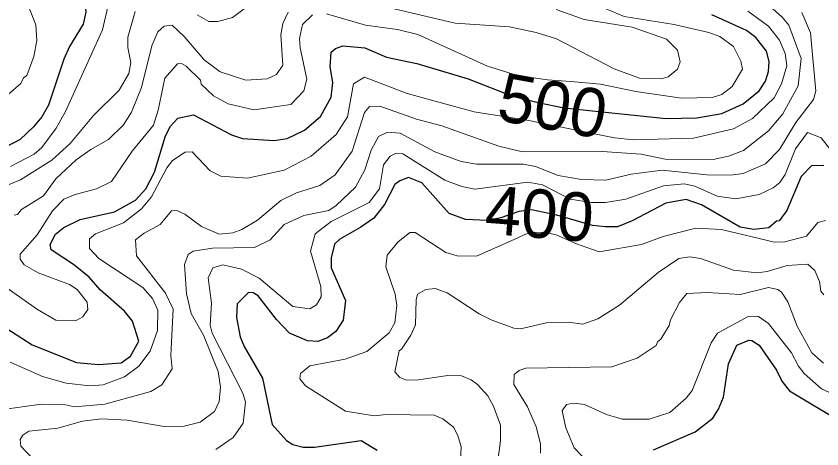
# Model space of a CAD drawing. Extents: x 673.3 to 698.5, y 6984.3 to 7012.3.
# Drawn here: x 692.522 to 693.851, y 6998.643 to 6999.357 of the extents above; entities that cross this region are included whole.
import ezdxf
from ezdxf.enums import TextEntityAlignment as Align

# ---------------------------------------------------------------- set-up
doc = ezdxf.new("R2010")
doc.units = 0
doc.header["$LTSCALE"] = 0.032
doc.layers.add('1', color=7, linetype='Continuous', lineweight=25)
doc.layers.add('2', color=7, linetype='Continuous', lineweight=13)
doc.layers.add('61', color=7, linetype='Continuous')

msp = doc.modelspace()

# ---------------------------------------------------------------- linework, layer by layer
at = {"layer": '1'}
for points in [[(692.4748, 6999.4536), (692.5872, 6999.4315), (692.607, 6999.4208), (692.6299, 6999.3975), (692.6355, 6999.3834), (692.6372, 6999.3642), (692.6331, 6999.3444), (692.6105, 6999.3072), (692.601, 6999.2866), (692.576, 6999.2106), (692.5647, 6999.1912), (692.5511, 6999.1747), (692.5288, 6999.1538), (692.4917, 6999.1344)], [(693.3837, 6999.2147), (693.4257, 6999.2063), (693.5944, 6999.1886), (693.6449, 6999.1897), (693.6866, 6999.1969), (693.7214, 6999.2126), (693.7477, 6999.2342), (693.7586, 6999.2499), (693.7634, 6999.2661), (693.7642, 6999.2824), (693.7602, 6999.2995), (693.7427, 6999.3219), (693.7272, 6999.3337), (693.6701, 6999.3597)], [(692.4629, 6998.8698), (692.5487, 6998.8149), (692.622, 6998.7856), (692.6585, 6998.7824), (692.6955, 6998.7852), (692.7112, 6998.7962), (692.725, 6998.8208), (692.7145, 6998.8541), (692.701, 6998.8707), (692.6611, 6998.9059), (692.6427, 6998.9267), (692.6171, 6998.9475), (692.5799, 6998.9717), (692.5787, 6998.9806), (692.5871, 6998.9976), (692.6008, 6999.0085), (692.628, 6999.0217), (692.6845, 6999.0346), (692.7192, 6999.0535), (692.7361, 6999.0724), (692.7506, 6999.1001), (692.7689, 6999.1599), (692.7769, 6999.1755), (692.789, 6999.1888), (692.8147, 6999.1944), (692.8777, 6999.1617), (692.8956, 6999.1554), (692.9478, 6999.1522), (692.9692, 6999.1554), (692.9982, 6999.1694), (693.0246, 6999.1918), (693.0418, 6999.2236), (693.0445, 6999.2476), (693.0405, 6999.2736), (693.0422, 6999.2981), (693.0491, 6999.3039), (693.0613, 6999.3084), (693.0973, 6999.3052), (693.1334, 6999.2897), (693.1833, 6999.2792), (693.2678, 6999.2538), (693.3412, 6999.2252), (693.3837, 6999.2147)], [(693.8544, 6999.1106), (693.8341, 6999.1104), (693.8172, 6999.0926), (693.7936, 6999.0366), (693.7807, 6999.0197), (693.7768, 6999.019), (693.764, 6999.0081), (693.739, 6999.005), (693.7164, 6999.0092), (693.653, 6999.0461), (693.6276, 6999.0545), (693.5938, 6999.0486), (693.5384, 6999.0193), (693.5142, 6999.0097), (693.4941, 6999.0094), (693.4733, 6999.0117)], [(693.4733, 6999.0117), (693.4142, 6999.0291), (693.3724, 6999.0378), (693.3518, 6999.0347), (693.3219, 6999.0242), (693.2995, 6999.0201), (693.2637, 6999.0218), (693.2366, 6999.0316), (693.1917, 6999.0821), (693.1693, 6999.0909), (693.155, 6999.0856), (693.147, 6999.0796), (693.1301, 6999.0466), (693.1126, 6999.0241), (693.0911, 6999.009), (693.0561, 6998.9894), (693.0476, 6998.9809), (693.042, 6998.9586), (693.042, 6998.9421), (693.0655, 6998.8878), (693.0618, 6998.8554), (693.0497, 6998.837), (693.0357, 6998.8266), (693.0198, 6998.8201), (693.0031, 6998.8215), (692.9734, 6998.8339), (692.9521, 6998.8567), (692.9218, 6998.896), (692.9134, 6998.9008), (692.9054, 6998.9013), (692.8872, 6998.8826), (692.8857, 6998.86), (692.8921, 6998.8283), (692.8985, 6998.812), (692.9287, 6998.7596), (692.9448, 6998.6831), (692.9683, 6998.6567), (692.9788, 6998.6504), (692.996, 6998.6457), (693.0145, 6998.6457), (693.0916, 6998.657), (693.1179, 6998.6411)], [(693.5738, 6998.6415), (693.6426, 6998.671), (693.6716, 6998.6939), (693.6811, 6998.7089), (693.6893, 6998.7286), (693.6975, 6998.7837), (693.711, 6998.8144), (693.731, 6998.8224), (693.736, 6998.8221), (693.7482, 6998.8145), (693.7764, 6998.7729), (693.7853, 6998.755), (693.798, 6998.7391), (693.8843, 6998.687), (693.9208, 6998.6723), (693.9418, 6998.6701), (693.9765, 6998.6749), (694.0143, 6998.6741), (694.0322, 6998.6675), (694.0765, 6998.6345)]]:
    msp.add_lwpolyline(points, dxfattribs=at)
at = {"layer": '2'}
for points in [[(692.5131, 6999.1091), (692.5522, 6999.1297), (692.5645, 6999.1405), (692.5885, 6999.1727), (692.604, 6999.2), (692.6649, 6999.3348), (692.6754, 6999.3801), (692.6706, 6999.4005), (692.6528, 6999.4288), (692.6415, 6999.4385), (692.5986, 6999.4511), (692.5367, 6999.46), (692.5058, 6999.4707)], [(692.4977, 6999.4088), (692.5435, 6999.372), (692.5549, 6999.343), (692.5566, 6999.3171), (692.5516, 6999.2906), (692.5402, 6999.2592), (692.5347, 6999.2555), (692.5302, 6999.2462), (692.5096, 6999.2288)], [(692.9362, 6999.3979), (692.8793, 6999.3551), (692.8551, 6999.3484), (692.8404, 6999.3483), (692.8209, 6999.3595)], [(693.7605, 6999.3783), (693.7861, 6999.3559), (693.7971, 6999.3423), (693.8172, 6999.2873), (693.8123, 6999.2421), (693.7869, 6999.1959), (693.7636, 6999.1679), (693.7221, 6999.1355), (693.6971, 6999.1261), (693.6719, 6999.1205), (693.5931, 6999.1211), (693.5531, 6999.1294), (693.4889, 6999.1342), (693.3576, 6999.1334), (693.3185, 6999.1425), (693.2246, 6999.1764), (693.1827, 6999.1876), (693.1221, 6999.209), (693.1052, 6999.2085), (693.0972, 6999.1982), (693.0769, 6999.1343), (693.0484, 6999.0952), (693.0234, 6999.0777), (692.9846, 6999.0657), (692.9592, 6999.0529), (692.9204, 6999.0206), (692.8944, 6999.0051), (692.88, 6998.9997), (692.8574, 6998.9974), (692.828, 6999.01), (692.8009, 6999.0307), (692.7875, 6999.0364), (692.7789, 6999.0362), (692.7597, 6999.0137), (692.7335, 6998.9994), (692.7195, 6998.988), (692.721, 6998.962), (692.7689, 6998.9), (692.7813, 6998.8736), (692.7773, 6998.7974), (692.7796, 6998.7753), (692.7625, 6998.7491), (692.7444, 6998.7376), (692.6686, 6998.7172), (692.6188, 6998.7124), (692.6038, 6998.7156), (692.5634, 6998.7171), (692.5009, 6998.7082)], [(693.4627, 6999.383), (693.5254, 6999.3566), (693.6078, 6999.3434), (693.6651, 6999.3306), (693.683, 6999.3235), (693.7058, 6999.3074), (693.7176, 6999.283), (693.7202, 6999.27), (693.7034, 6999.2413), (693.6863, 6999.2278), (693.6703, 6999.223), (693.6198, 6999.2222), (693.5446, 6999.2328), (693.4863, 6999.245), (693.4371, 6999.2497), (693.3987, 6999.2525), (693.3495, 6999.2595), (693.2997, 6999.2747), (693.1852, 6999.3272), (693.1514, 6999.3353), (693.0989, 6999.3427), (693.0342, 6999.3613)], [(693.0943, 6999.3817), (693.2468, 6999.346), (693.3364, 6999.3395), (693.3801, 6999.3306), (693.4136, 6999.3197), (693.5086, 6999.2702), (693.5506, 6999.2552), (693.5862, 6999.254), (693.5978, 6999.2571), (693.6135, 6999.2701), (693.6175, 6999.2821), (693.6135, 6999.3011), (693.5949, 6999.3191), (693.5387, 6999.3394), (693.4595, 6999.3519), (693.4131, 6999.3681)], [(692.7185, 6999.3649), (692.7068, 6999.3228), (692.7068, 6999.3056), (692.7113, 6999.2807), (692.7082, 6999.2629), (692.6923, 6999.235), (692.65, 6999.1934), (692.6117, 6999.147), (692.5813, 6999.1197), (692.5298, 6999.0874), (692.4807, 6999.0676)], [(692.5192, 6999.029), (692.5249, 6999.0302), (692.5315, 6999.0382), (692.5677, 6999.0608), (692.5876, 6999.0886), (692.6215, 6999.1201), (692.6454, 6999.1374), (692.6749, 6999.1539), (692.6994, 6999.1777), (692.7128, 6999.1991), (692.729, 6999.2395), (692.746, 6999.3084), (692.7561, 6999.3312), (692.7667, 6999.3409), (692.7797, 6999.3425), (692.7996, 6999.3236), (692.8326, 6999.285), (692.8589, 6999.2655), (692.9015, 6999.2515), (692.9366, 6999.2537), (692.9518, 6999.2608), (692.9622, 6999.2767), (692.9589, 6999.3267), (692.9625, 6999.3454), (692.9712, 6999.3641)], [(692.5504, 6998.626), (692.5304, 6998.6478), (692.5292, 6998.6587), (692.5335, 6998.6659), (692.5436, 6998.6722), (692.5914, 6998.6774), (692.6319, 6998.6888), (692.6632, 6998.6929), (692.7057, 6998.6904), (692.7664, 6998.6798), (692.7995, 6998.6807), (692.8259, 6998.6874), (692.8497, 6998.7046), (692.8571, 6998.7212), (692.8594, 6998.7451), (692.8554, 6998.771), (692.8313, 6998.8307), (692.8109, 6998.8665), (692.8034, 6998.8991), (692.8001, 6998.9475), (692.8062, 6998.9642), (692.8142, 6998.9697), (692.8462, 6998.9746), (692.9156, 6998.9756), (692.9414, 6998.988), (692.9646, 6999.0135), (692.9967, 6999.0284), (693.0382, 6999.0368), (693.0503, 6999.0448), (693.082, 6999.075), (693.0976, 6999.1039), (693.1081, 6999.1364), (693.1199, 6999.1589), (693.1348, 6999.1659), (693.1559, 6999.1643), (693.2132, 6999.1332), (693.2566, 6999.1172), (693.2824, 6999.1131), (693.3595, 6999.113), (693.3792, 6999.1091), (693.4162, 6999.0944), (693.455, 6999.0876), (693.4953, 6999.0868), (693.5368, 6999.0967), (693.588, 6999.1033), (693.6619, 6999.0952), (693.7005, 6999.0947), (693.7218, 6999.0977), (693.7584, 6999.1138), (693.7813, 6999.1371), (693.8084, 6999.1817), (693.8378, 6999.2197), (693.8416, 6999.2336), (693.8326, 6999.33), (693.8182, 6999.3636)], [(693.7935, 6999.2753), (693.7911, 6999.2955), (693.7816, 6999.3177), (693.7634, 6999.3411), (693.7293, 6999.3654)], [(693.0112, 6999.3597), (692.9945, 6999.3437), (692.99, 6999.3203), (692.9906, 6999.3052), (693.0019, 6999.2532), (692.9969, 6999.2341), (692.9755, 6999.2115), (692.9146, 6999.2026), (692.8722, 6999.2125), (692.8479, 6999.2257), (692.8278, 6999.2449), (692.8267, 6999.2515), (692.8031, 6999.275), (692.7949, 6999.2791), (692.7884, 6999.2789), (692.7674, 6999.2552), (692.7568, 6999.2023), (692.749, 6999.1773), (692.7135, 6999.1347), (692.6795, 6999.0846), (692.655, 6999.0723), (692.6198, 6999.0632), (692.6013, 6999.0551), (692.5821, 6999.0359), (692.557, 6998.9965), (692.529, 6998.9647), (692.5291, 6998.9565), (692.5354, 6998.947), (692.5585, 6998.9337), (692.6103, 6998.9143), (692.6233, 6998.9061), (692.6397, 6998.8852), (692.6404, 6998.8731), (692.6325, 6998.8608)], [(692.5126, 6998.7865), (692.5659, 6998.7626), (692.6051, 6998.7515), (692.6438, 6998.7474), (692.6657, 6998.7489), (692.7009, 6998.7618), (692.7247, 6998.7796), (692.7432, 6998.8042), (692.7553, 6998.8385), (692.756, 6998.8723), (692.7471, 6998.8915), (692.7314, 6998.9097), (692.6587, 6998.9572), (692.6435, 6998.9737), (692.6435, 6998.9898), (692.6533, 6998.9981), (692.6996, 6999.016), (692.729, 6999.0395), (692.7454, 6999.0591), (692.7711, 6999.1071), (692.7802, 6999.1192), (692.8013, 6999.133), (692.813, 6999.1333), (692.8422, 6999.1019), (692.8599, 6999.0934), (692.904, 6999.0898), (692.9646, 6999.1029), (693.0088, 6999.1262), (693.0505, 6999.1622), (693.0688, 6999.1912), (693.0786, 6999.2455), (693.0969, 6999.2564), (693.1674, 6999.2299), (693.2778, 6999.1994), (693.3681, 6999.1849), (693.408, 6999.1767), (693.5091, 6999.1567), (693.5409, 6999.1531), (693.6395, 6999.1558), (693.7058, 6999.1714), (693.7367, 6999.1886), (693.7726, 6999.2225), (693.7849, 6999.2457), (693.7935, 6999.2753)], [(693.8785, 6999.1209), (693.8502, 6999.1564), (693.8276, 6999.1655), (693.808, 6999.1384), (693.7907, 6999.0961), (693.7822, 6999.083), (693.7713, 6999.0738), (693.7479, 6999.0628), (693.7092, 6999.0561), (693.6789, 6999.0602), (693.6419, 6999.0767), (693.6241, 6999.0804), (693.5899, 6999.0774), (693.528, 6999.0554), (693.4946, 6999.0496), (693.471, 6999.0496), (693.4361, 6999.0552), (693.3905, 6999.0792), (693.3664, 6999.0836), (693.279, 6999.0716), (693.2576, 6999.0761), (693.2297, 6999.0867), (693.1603, 6999.1299), (693.1481, 6999.1309), (693.1392, 6999.1265), (693.1283, 6999.1119), (693.1219, 6999.0723), (693.1049, 6999.0499), (693.0419, 6999.0185), (693.0157, 6998.9979), (693.0078, 6998.9692), (693.0248, 6998.9111), (693.0256, 6998.8942), (693.018, 6998.8808), (693.0066, 6998.8745), (692.979, 6998.8783), (692.9233, 6998.9247), (692.8941, 6998.9399), (692.8632, 6998.947), (692.8468, 6998.942), (692.8392, 6998.9257), (692.8448, 6998.8835), (692.8425, 6998.8472), (692.8458, 6998.8342), (692.8961, 6998.7352), (692.9009, 6998.7205), (692.897, 6998.6854), (692.8805, 6998.6617), (692.852, 6998.6422)], [(693.2542, 6998.601), (693.2562, 6998.6465), (693.2511, 6998.6654), (693.244, 6998.6787), (693.2261, 6998.6929), (693.2118, 6998.6985), (693.1325, 6998.7001), (693.1132, 6998.6978), (693.0657, 6998.7055), (692.9995, 6998.7471), (692.9902, 6998.759), (692.9915, 6998.7677), (693.0067, 6998.7801), (693.065, 6998.7914), (693.1009, 6998.8037), (693.1375, 6998.8349), (693.147, 6998.851), (693.1503, 6998.8796), (693.1476, 6998.8983), (693.1324, 6998.9436), (693.1344, 6998.9627), (693.1519, 6998.9845), (693.1717, 6999.0003), (693.1804, 6999.0005), (693.2311, 6998.9671), (693.2499, 6998.9616), (693.2816, 6998.9614), (693.349, 6998.9911), (693.3624, 6998.9974), (693.3771, 6999.0006), (693.3953, 6999), (693.4133, 6998.9965), (693.4465, 6998.9813), (693.4839, 6998.9683), (693.554, 6998.9804), (693.5895, 6998.9934), (693.6437, 6999.0072), (693.686, 6999.0054), (693.773, 6998.9844), (693.7901, 6998.985), (693.8262, 6998.9942), (693.8448, 6999.0167), (693.8576, 6999.0201)], [(693.1539, 6998.8051), (693.158, 6998.8075), (693.1735, 6998.8307), (693.1811, 6998.8476), (693.1821, 6998.8889), (693.1843, 6998.8983), (693.1979, 6998.9062), (693.2137, 6998.9078), (693.2336, 6998.9007), (693.2861, 6998.866), (693.3061, 6998.8559), (693.3433, 6998.8423), (693.3543, 6998.8411), (693.3996, 6998.8516), (693.4334, 6998.8524), (693.457, 6998.8492), (693.482, 6998.8575), (693.5175, 6998.8801), (693.5815, 6998.9342), (693.6155, 6998.9575), (693.6332, 6998.9599), (693.6511, 6998.9574), (693.7055, 6998.9381), (693.7446, 6998.9339), (693.7609, 6998.9361), (693.7942, 6998.946), (693.8281, 6998.9478), (693.84, 6998.9377), (693.8473, 6998.9192), (693.8498, 6998.9032), (693.8546, 6998.8972)], [(692.6325, 6998.8608), (692.6205, 6998.8547), (692.5881, 6998.8557), (692.5578, 6998.873), (692.5077, 6998.9086)], [(693.3872, 6998.6359), (693.3872, 6998.6512), (693.3799, 6998.6796), (693.3659, 6998.7127), (693.3434, 6998.7496), (693.3438, 6998.7658), (693.3522, 6998.7726), (693.3629, 6998.7766), (693.505, 6998.7784), (693.5466, 6998.7928), (693.5783, 6998.8139), (693.58, 6998.8196), (693.5857, 6998.824), (693.5994, 6998.8469), (693.6016, 6998.856), (693.6163, 6998.8847), (693.6288, 6998.8998), (693.6621, 6998.9013), (693.7168, 6998.8981), (693.7635, 6998.9094), (693.7788, 6998.9061), (693.7848, 6998.9019), (693.7955, 6998.8861), (693.8107, 6998.8459), (693.8349, 6998.8015), (693.8541, 6998.7844)], [(693.4963, 6998.7), (693.5219, 6998.6919), (693.5664, 6998.6921), (693.6005, 6998.7034), (693.6277, 6998.7266), (693.6372, 6998.7393), (693.6689, 6998.8179), (693.6793, 6998.8341), (693.7309, 6998.8621), (693.7467, 6998.8614), (693.7635, 6998.85), (693.8011, 6998.8017), (693.8128, 6998.7797), (693.8223, 6998.7675), (693.8508, 6998.7421), (693.8769, 6998.7299)], [(693.3163, 6998.6193), (693.3212, 6998.6564), (693.3211, 6998.682), (693.3099, 6998.7138), (693.3005, 6998.7308), (693.2836, 6998.7492), (693.2728, 6998.7573), (693.2569, 6998.7636), (693.2345, 6998.7645), (693.186, 6998.757), (693.1661, 6998.7567), (693.1555, 6998.761), (693.1471, 6998.7703), (693.1539, 6998.8051)], [(693.4808, 6998.605), (693.4428, 6998.6449), (693.4289, 6998.6776), (693.4231, 6998.7057), (693.4302, 6998.7162), (693.4421, 6998.7188), (693.4597, 6998.7164), (693.4963, 6998.7)]]:
    msp.add_lwpolyline(points, dxfattribs=at)

# ---------------------------------------------------------------- texts
at = {"layer": '61'}
for s, rotation, p in [('500', 349.695, (693.4004, 6999.1703)), ('400', 355.505, (693.3826, 6998.9915))]:
    msp.add_text(s, height=0.08, rotation=rotation, dxfattribs=at).set_placement(p, align=Align.CENTER)

doc.saveas('drawing.dxf')
